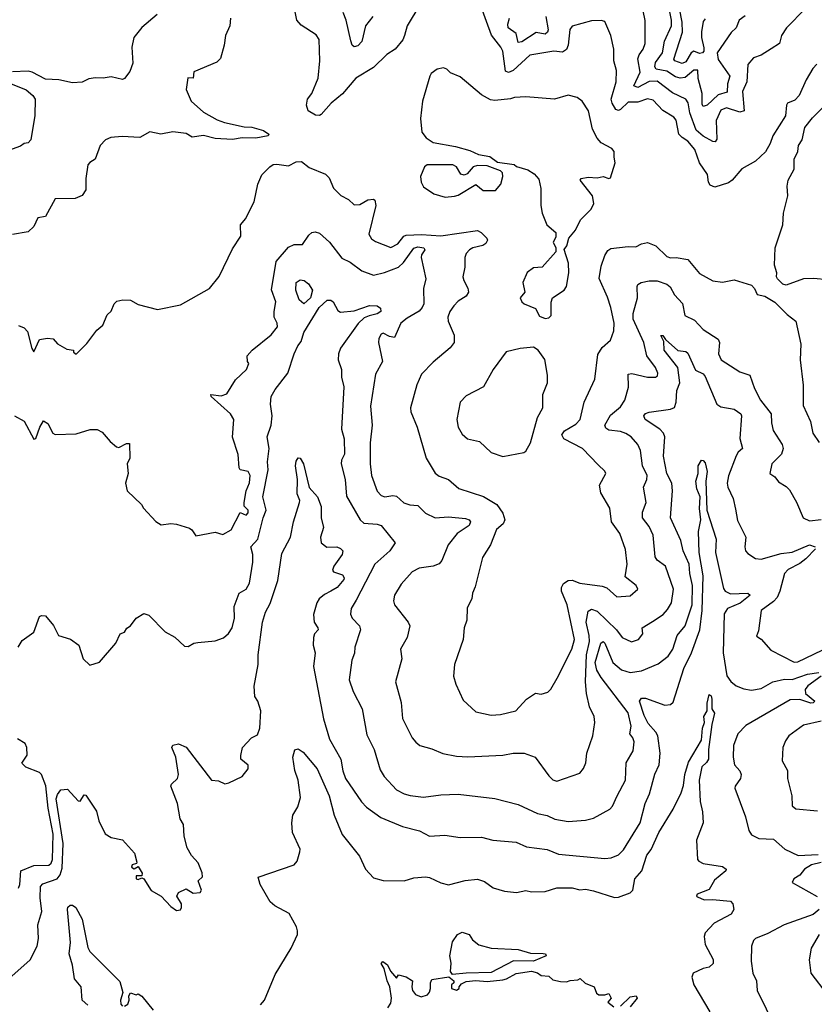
# Model space of a CAD drawing. Extents: x 1552294 to 1694791, y 811929 to 917222.
# Tile 355 of 643: x 1627792 to 1631910, y 887724 to 892828. Entities that reach past the tile are written whole.
import ezdxf

# ---------------------------------------------------------------- set-up
doc = ezdxf.new("R2010")
doc.units = 0

msp = doc.modelspace()

# ---------------------------------------------------------------- linework, layer by layer
at = {"layer": '0CON10XD'}
for points in [[(1629865.4, 892905), (1629799.1, 892795), (1629786.9, 892745), (1629777.6, 892722.4), (1629737.1, 892675), (1629695, 892647.5), (1629625, 892580.5), (1629533.8, 892525), (1629465, 892444), (1629406, 892395), (1629355, 892335.8), (1629345, 892330.6), (1629325, 892332.7), (1629286.7, 892355), (1629277.9, 892385), (1629283.8, 892416.2), (1629305.8, 892445), (1629339.4, 892525), (1629347.5, 892615), (1629344.4, 892724.4), (1629328.5, 892748.5), (1629249.7, 892799.7), (1629228.6, 892825), (1629201.4, 892955)], [(1631552.3, 892847.7), (1631520, 892825), (1631504.7, 892785.3), (1631479, 892761), (1631406.1, 892655), (1631411.5, 892621.5), (1631472.1, 892535), (1631460.4, 892495), (1631458.2, 892451.8), (1631412.7, 892437.3), (1631355, 892385.3), (1631335, 892377.1), (1631329.8, 892389.8), (1631329.3, 892445), (1631307.4, 892522.6), (1631306.8, 892566.8), (1631285, 892565.4), (1631241.3, 892528.7), (1631215, 892524.3), (1631191.4, 892531.4), (1631145, 892560.2), (1631091.4, 892571.4), (1631083.1, 892583.1), (1631087, 892605), (1631122.7, 892655), (1631134.5, 892715.5), (1631170.8, 892795), (1631170.7, 892825), (1631143.9, 892955)], [(1631922.7, 892597.3), (1631902.9, 892575), (1631867.5, 892515), (1631832, 892435), (1631809.1, 892410.9), (1631772, 892395), (1631765.7, 892384.3), (1631760.7, 892329.3), (1631696, 892225), (1631682, 892185), (1631656.8, 892143.2), (1631605, 892093.8), (1631533.8, 892055), (1631484.4, 891995), (1631465, 891982.7), (1631395, 891959.4), (1631370.6, 891970.6), (1631362.5, 891985), (1631356.2, 892025), (1631315.4, 892085), (1631291.8, 892155), (1631255, 892198.2), (1631225, 892216.9), (1631208.8, 892235), (1631195, 892307.1), (1631182.2, 892322.2), (1631125, 892357.7), (1631075, 892410.4), (1631045, 892418.2), (1630995, 892400.6), (1630945, 892400.3), (1630905, 892361.4), (1630895, 892356.7), (1630882.1, 892362.1), (1630862.5, 892395), (1630858.1, 892415), (1630883.4, 892505), (1630884.6, 892565), (1630870.4, 892615), (1630870.4, 892675), (1630855.6, 892745), (1630825, 892818), (1630805, 892824), (1630755, 892821.4), (1630655, 892794), (1630642.9, 892777.1), (1630634.7, 892695), (1630625, 892672.7), (1630605, 892660), (1630560, 892665), (1630435, 892643.2), (1630348.5, 892565), (1630325, 892554.2), (1630310.1, 892560.1), (1630295, 892664.2), (1630285, 892685.6), (1630237.3, 892747.3), (1630178.5, 892908.5)], [(1631865, 892886), (1631765.4, 892784.6), (1631740, 892745), (1631729.4, 892705), (1631686.7, 892676.7), (1631635, 892644.4), (1631595, 892629.4), (1631565.7, 892595), (1631561.1, 892505), (1631538, 892455), (1631546, 892355), (1631525, 892348.6), (1631455, 892371.1), (1631425, 892358.8), (1631401.7, 892305), (1631405, 892207.5), (1631395.6, 892194.4), (1631385, 892195.6), (1631335, 892224.4), (1631297.4, 892255), (1631265.8, 892345), (1631256.5, 892396.5), (1631244.6, 892415), (1631175, 892449), (1631095, 892508.4), (1631055, 892506.5), (1630995, 892476.9), (1630974.8, 892484.8), (1631007.6, 892555), (1630995.3, 892625), (1631001.8, 892645), (1631023.8, 892675), (1631033.8, 892705), (1631033.9, 892823.9), (1631023.9, 892873.9)], [(1631345, 892831.4), (1631335, 892818), (1631324.8, 892765.2), (1631325.2, 892735), (1631337.6, 892682.4), (1631337, 892665), (1631330, 892655), (1631315, 892653.1), (1631285, 892663.9), (1631272.6, 892655), (1631245, 892610), (1631225, 892599.8), (1631186.7, 892615), (1631182.3, 892622.3), (1631227.1, 892762.9), (1631225.9, 892815), (1631212, 892885)], [(1628503.8, 892855), (1628425, 892787.5), (1628382.5, 892735), (1628372.9, 892685), (1628377.3, 892602.7), (1628361.6, 892558.4), (1628335, 892522), (1628325, 892518), (1628265, 892531.4), (1628225, 892524.4), (1628185, 892526.9), (1628149.7, 892520.3), (1628115, 892504.3), (1628065, 892500.6), (1627995, 892515.7), (1627925, 892519.2), (1627855.6, 892555.6), (1627835, 892560.6), (1627755, 892557.5)], [(1628884.5, 892835), (1628880, 892795), (1628858.8, 892745), (1628852, 892695), (1628832.7, 892627.3), (1628812.7, 892607.3), (1628695, 892557.5), (1628690, 892525), (1628663, 892527), (1628653.8, 892465), (1628680, 892405), (1628745, 892347.5), (1628815, 892308.9), (1628853.8, 892295), (1628955, 892272.1), (1628995, 892270.6), (1629055, 892252.5), (1629082.5, 892235), (1629080, 892225), (1629015, 892212.9), (1628945, 892214.4), (1628895, 892207.3), (1628805, 892211.9), (1628745, 892226.9), (1628685, 892217.8), (1628655, 892237.5), (1628585, 892245.6), (1628523.9, 892233.9), (1628466.4, 892246.4), (1628415, 892217.5), (1628322.4, 892222.4), (1628263.6, 892216.4), (1628236.7, 892205), (1628208.8, 892175), (1628183.3, 892105), (1628155, 892088), (1628145.5, 892074.5), (1628133.6, 892005), (1628134.2, 891945.8), (1628115, 891916.2), (1628078.8, 891901.2), (1627975, 891899.2), (1627925, 891806.7), (1627885, 891801.2), (1627864.3, 891755.7), (1627835, 891728), (1627755, 891714.3)], [(1629622.5, 892845), (1629584.7, 892795), (1629564.7, 892715.3), (1629545, 892692.2), (1629525, 892687.5), (1629515.6, 892695.6), (1629508, 892718), (1629483.8, 892825), (1629467.5, 892865)], [(1630519, 892845), (1630530.3, 892775), (1630527.9, 892762.1), (1630515, 892751.9), (1630468.6, 892761.4), (1630395, 892712.4), (1630375, 892708.8), (1630365, 892756.2), (1630323.5, 892785), (1630321.1, 892805), (1630330.8, 892835)], [(1630515, 891279.2), (1630535, 891282), (1630545.6, 891295), (1630546.4, 891363.6), (1630553.3, 891385), (1630613.1, 891425), (1630626.4, 891445), (1630638.1, 891515), (1630636.2, 891565), (1630613, 891637), (1630627.5, 891655), (1630638, 891695), (1630673.2, 891736.8), (1630699.1, 891790.9), (1630753.3, 891845), (1630766.7, 891875), (1630761.2, 891915), (1630696.7, 891995), (1630702.5, 892005), (1630738.8, 892011.2), (1630785, 892007.1), (1630815, 892014.2), (1630845, 892003.8), (1630853, 892007), (1630878.8, 892085), (1630872, 892115), (1630873.3, 892145), (1630860.7, 892160.7), (1630805, 892190), (1630785, 892213.3), (1630760.7, 892260.7), (1630739.4, 892355), (1630707.5, 892405), (1630681.2, 892425), (1630635, 892435.6), (1630564.4, 892415.6), (1630415, 892427.5), (1630355.5, 892424.5), (1630335, 892417.8), (1630255, 892408.1), (1630232.4, 892412.4), (1630185, 892438.2), (1630075, 892532.2), (1630025, 892551.9), (1630005, 892571.2), (1629988.3, 892578.3), (1629955, 892570.8), (1629925, 892548.6), (1629917.3, 892535), (1629878.6, 892405), (1629868.9, 892315), (1629875.3, 892245), (1629898.5, 892215), (1629935, 892191.2), (1630049.8, 892169.8), (1630125, 892148.9), (1630169.5, 892129.5), (1630227.9, 892117.9), (1630268.3, 892088.3), (1630355, 892077.5), (1630366.4, 892066.4), (1630425, 892048.8), (1630458.8, 892028.8), (1630481.7, 892001.7), (1630492.7, 891952.7), (1630492.2, 891865), (1630500, 891825), (1630524, 891765), (1630570, 891725), (1630570.5, 891699.5), (1630557.5, 891675), (1630570, 891645), (1630570, 891625), (1630500, 891545), (1630455, 891541.4), (1630422.7, 891517.3), (1630398.6, 891465), (1630410, 891415), (1630386.2, 891385), (1630394, 891365), (1630406.7, 891355), (1630465, 891331.2), (1630485, 891290), (1630515, 891279.2)], [(1627735, 892500.5), (1627825, 892464.2), (1627860, 892435), (1627871.5, 892415), (1627869.5, 892330.5), (1627848.9, 892205), (1627835, 892188.6), (1627814.5, 892185.5), (1627795, 892171.2), (1627675, 892128.6)], [(1632055, 891472.9), (1631905.5, 891485.5), (1631855, 891484.4), (1631765, 891451.9), (1631747.4, 891457.4), (1631718.8, 891485), (1631713.8, 891495), (1631716.7, 891515), (1631704, 891555), (1631707.5, 891645), (1631746.6, 891763.4), (1631750.9, 891825), (1631772.9, 891915), (1631769.4, 891965), (1631774.2, 891995), (1631805, 892052.5), (1631805.7, 892105), (1631824.3, 892145), (1631828.6, 892175), (1631848.1, 892205), (1631861.4, 892268.6), (1631900.4, 892319.6), (1632035, 892451.4)], [(1627785, 891242), (1627815, 891230), (1627832, 891212), (1627855, 891123.8), (1627865, 891106.7), (1627895, 891170), (1627935, 891177.5), (1627965, 891173.8), (1627988.1, 891148.1), (1628035, 891120), (1628070, 891115), (1628070, 891105), (1628085, 891093.8), (1628140.3, 891149.7), (1628191.7, 891218.3), (1628223.3, 891245), (1628245, 891297.5), (1628265, 891317.5), (1628281.2, 891355), (1628295, 891368), (1628326.1, 891376.1), (1628365, 891373.3), (1628405, 891350.8), (1628505, 891326.2), (1628625, 891348.8), (1628775, 891434.2), (1628825, 891495.7), (1628895, 891640), (1628937.5, 891705), (1628936, 891765), (1628963, 891797), (1628979.3, 891829.3), (1629007.3, 891882.7), (1629026.2, 891975), (1629046.4, 892023.6), (1629087.5, 892065), (1629105, 892076.2), (1629125, 892078.8), (1629185, 892070), (1629225, 892090), (1629253, 892093), (1629291.4, 892061.4), (1629377.3, 892027.3), (1629395, 892007.5), (1629417.5, 891955), (1629456.1, 891916.1), (1629495, 891896.2), (1629525, 891868), (1629555, 891870), (1629595.7, 891894.3), (1629625, 891897.5), (1629632.7, 891892.7), (1629637.9, 891865), (1629601.2, 891715), (1629615, 891690.9), (1629635, 891677.3), (1629715, 891647.5), (1629751.5, 891665), (1629782, 891705), (1629795, 891711.3), (1629875, 891714.9), (1629975, 891707.8), (1630164.7, 891734.7), (1630183.1, 891725), (1630212, 891695), (1630215.8, 891685), (1630207.5, 891667.5), (1630192.9, 891657.1), (1630140, 891645), (1630122.5, 891635), (1630106, 891615), (1630098.8, 891595), (1630098.6, 891545), (1630088.6, 891495), (1630092.9, 891475), (1630115, 891436.7), (1630117.5, 891415), (1630105.4, 891394.6), (1630065, 891368.6), (1630042.5, 891345), (1630020.8, 891315), (1630010.8, 891285), (1630012.5, 891265), (1630043, 891193), (1630042.9, 891155), (1630022.6, 891127.4), (1629935, 891052.9), (1629875, 890990), (1629850, 890935), (1629817.5, 890815), (1629819.6, 890795), (1629851.9, 890715), (1629899.2, 890555), (1629945, 890477.5), (1629965, 890461.1), (1630013.8, 890445), (1630068.1, 890398.1), (1630195.3, 890355.3), (1630265, 890314.4), (1630295, 890270), (1630306.1, 890235), (1630297.9, 890215), (1630263.6, 890185), (1630231.4, 890105), (1630190, 890040), (1630152.8, 889887.2), (1630139.2, 889855), (1630135.8, 889825), (1630110.3, 889779.7), (1630109.2, 889715), (1630096, 889675), (1630090.8, 889615), (1630045.5, 889484.5), (1630040.6, 889425), (1630052.4, 889382.4), (1630090.2, 889300.2), (1630155, 889240), (1630235, 889223.3), (1630284.4, 889225.6), (1630363.3, 889245), (1630418.8, 889305), (1630465, 889335.8), (1630495, 889332), (1630528.8, 889341.2), (1630545, 889356.7), (1630578.1, 889415)], [(1629997.4, 891907.4), (1630045, 891912.2), (1630065, 891918.6), (1630155, 891973.3), (1630193, 891943), (1630257.7, 891942.3), (1630286, 891975), (1630296.2, 892015), (1630293.3, 892033.3), (1630283.8, 892043.8), (1630215, 892070.6), (1630165, 892072.2), (1630142, 892065), (1630111.2, 892028.8), (1630095, 892022), (1630077.5, 892027.5), (1630055.6, 892065), (1630036.7, 892075), (1629903.3, 892075), (1629890, 892065), (1629868.6, 892015), (1629872.9, 891985), (1629885, 891962), (1629937.5, 891925), (1629997.4, 891907.4)], [(1627764.2, 890774.2), (1627815, 890746.2), (1627865, 890652.5), (1627875, 890656), (1627895.4, 890714.6), (1627915, 890748.8), (1627937.5, 890735), (1627964, 890685), (1627975, 890678), (1628085, 890680), (1628157, 890703), (1628193.6, 890703.6), (1628219.3, 890689.3), (1628260.3, 890640.3), (1628293, 890613), (1628305, 890610), (1628345, 890630), (1628360, 890630), (1628362.5, 890555), (1628349.2, 890525), (1628353.8, 890475), (1628340, 890425), (1628348.8, 890385), (1628423.3, 890315), (1628433.3, 890295), (1628497, 890227), (1628525, 890210), (1628575, 890216), (1628605, 890213.3), (1628671.7, 890191.7), (1628683.9, 890183.9), (1628705, 890152.5), (1628805, 890172), (1628845, 890158.8), (1628887, 890183), (1628935, 890272.5), (1628965, 890260), (1628975, 890272), (1628976.4, 890285), (1628955.8, 890305.8), (1628954.2, 890324.2), (1628965.8, 890385), (1628983.1, 890426.9), (1628985.5, 890465), (1628975, 890485.3), (1628934.5, 890494.5), (1628929.2, 890505), (1628924.2, 890574.2), (1628894.3, 890664.3), (1628901.9, 890755), (1628885, 890784.3), (1628783.8, 890875), (1628782.5, 890885), (1628835, 890878.5), (1628865, 890888.6), (1628909.7, 890960.3), (1628966.7, 891015), (1628980, 891045), (1628972.5, 891055), (1628970, 891085), (1628996.1, 891113.9), (1629095, 891193.8), (1629127.5, 891235), (1629126.9, 891255), (1629110.4, 891285), (1629110.4, 891315), (1629119.4, 891365), (1629097, 891427), (1629121.4, 891575), (1629185, 891647.7), (1629215, 891661.8), (1629257, 891663), (1629289.5, 891710.5), (1629305, 891724.4), (1629322.4, 891727.6), (1629345, 891720.6), (1629396.9, 891675), (1629461.8, 891591.8), (1629505, 891570), (1629564.2, 891525), (1629625, 891503.8), (1629683.1, 891516.9), (1629755, 891544.6), (1629781.4, 891568.6), (1629835, 891643.2), (1629855, 891650.9), (1629885.8, 891645), (1629891.4, 891635), (1629875, 891609.4), (1629872.7, 891595), (1629896.2, 891485), (1629883.8, 891435), (1629885.6, 891354.4), (1629878.2, 891335), (1629862.5, 891317.5), (1629799.2, 891280.8)], [(1630578.1, 889415), (1630653.3, 889565), (1630667.6, 889615), (1630629.5, 889795), (1630599.1, 889865), (1630599.1, 889885), (1630610, 889905), (1630635, 889920.2), (1630655, 889922.4), (1630695, 889907.6), (1630810.7, 889890.7), (1630835, 889881.9), (1630886.7, 889836.7), (1630955, 889841.9), (1630995.8, 889875), (1630987.1, 889895), (1630929.2, 889939.2), (1630939.8, 890005), (1630932, 890082), (1630901.8, 890165), (1630858.5, 890225), (1630850.8, 890295), (1630803.6, 890375), (1630797.1, 890415), (1630828.8, 890475), (1630825, 890486.7), (1630790.5, 890520.5), (1630709.5, 890605), (1630611.1, 890655), (1630600.8, 890675), (1630615, 890696.9), (1630675, 890730.4), (1630695.8, 890755), (1630717.7, 890845), (1630773.1, 890965), (1630787.9, 891092.1), (1630811.4, 891128.6), (1630853.2, 891166.8), (1630871.9, 891215), (1630872.5, 891255), (1630855, 891336.2), (1630838.9, 891388.9), (1630795.8, 891485.8), (1630805, 891550), (1630824.7, 891605), (1630839.3, 891630.7), (1630855, 891642.2), (1630945, 891651.5), (1630985, 891649.4), (1631015, 891666.5), (1631045, 891672.9), (1631089.5, 891655), (1631145, 891599.4), (1631165, 891593.1), (1631195, 891595.6), (1631255, 891584.2), (1631315, 891512), (1631385, 891473.3), (1631435, 891466.9), (1631495, 891479.4), (1631585, 891451.9), (1631600, 891435), (1631613.3, 891403.3), (1631654.4, 891394.4), (1631705, 891362.9), (1631768.9, 891298.9), (1631815.3, 891265.3), (1631840, 891145), (1631836.9, 891065), (1631853.3, 890933.3), (1631853, 890827), (1631890.8, 890745), (1631902.5, 890685), (1631935, 890636)], [(1629265, 891354), (1629240, 891375), (1629222.6, 891425), (1629224.6, 891465), (1629245, 891479.7), (1629265.3, 891475.3), (1629289.1, 891459.1), (1629308.5, 891425), (1629299, 891385), (1629265, 891354)], [(1629799.2, 891280.8), (1629766.5, 891255), (1629735, 891180), (1629707.5, 891185), (1629675, 891202.5), (1629665, 891197.5), (1629652.5, 891175), (1629650.8, 891155), (1629672.2, 891055), (1629635, 890990), (1629610, 890825), (1629619.2, 890725), (1629608.4, 890635), (1629608.9, 890525), (1629615.6, 890465), (1629645, 890383.3), (1629665, 890360.8), (1629685, 890354.4), (1629725, 890361.4), (1629745, 890358.6), (1629782.9, 890322.9), (1629812.9, 890312.9), (1629855, 890309.2), (1629895, 890268.9), (1629945, 890245.9), (1630015, 890250), (1630102.8, 890242.8), (1630122, 890235), (1630128.1, 890225), (1630121.1, 890205), (1630058.9, 890165), (1630013.2, 890105), (1629979.1, 890025), (1629965, 890007.8), (1629935, 889994.6), (1629862.5, 889985), (1629825, 889965.8), (1629768.6, 889901.4), (1629734.4, 889845), (1629729.4, 889815), (1629734.4, 889795), (1629804.3, 889705), (1629813.1, 889685), (1629800.6, 889625), (1629765.7, 889565), (1629772, 889515), (1629738.6, 889395), (1629768.3, 889288.3), (1629775.5, 889205), (1629825.8, 889105), (1629845, 889082), (1629865.7, 889065.7), (1629928.3, 889048.3), (1629985, 889024.4), (1630055, 889009.5), (1630115, 889006.5), (1630295, 889015.6), (1630350, 889025), (1630406.3, 889026.3), (1630463.8, 889005), (1630535, 888907.5), (1630555, 888887.5), (1630575, 888880), (1630695, 888922), (1630713.7, 888946.3), (1630725.6, 888975), (1630731.9, 889025), (1630761.9, 889115), (1630773.3, 889185), (1630770, 889215), (1630744.4, 889265), (1630729.7, 889335), (1630724.8, 889394.8), (1630729.3, 889535), (1630745.2, 889604.8), (1630743.9, 889635), (1630727.4, 889705), (1630738.7, 889761.3), (1630755, 889771.8), (1630785, 889761.6), (1630885.4, 889665), (1630915, 889624.3), (1630962.3, 889602.3), (1630999.2, 889615), (1631021.2, 889645), (1631018.8, 889675), (1631071.2, 889708.8), (1631126.7, 889745), (1631149.3, 889770.7), (1631169.6, 889805), (1631180.8, 889875), (1631138.9, 889995), (1631095, 890025.7), (1631085, 890044), (1631074.7, 890155), (1631055, 890200.5), (1631020, 890245), (1631019.1, 890275), (1631038.2, 890325), (1631025.5, 890405), (1631042.9, 890445), (1631043.2, 890465), (1631019.2, 890515), (1631010, 890595), (1630995.3, 890625.3), (1630960.5, 890665), (1630932.8, 890682.8), (1630905, 890693.7), (1630845, 890699.4), (1630829.4, 890709.4), (1630824.3, 890725), (1630853, 890777), (1630905, 890820.9), (1630928.9, 890855), (1630947.4, 890922.6), (1630945, 890990), (1630965, 890994.1), (1631045, 890974.4), (1631086.7, 890975), (1631098, 890982), (1631100, 890995), (1631087.3, 891025), (1631042.5, 891085), (1631025.8, 891155), (1630970.5, 891275), (1630970.8, 891305), (1630994.5, 891385), (1630992, 891445), (1630996, 891455), (1631012, 891465), (1631055, 891473.9), (1631095, 891473.2), (1631145, 891456.1), (1631163.5, 891443.5), (1631185, 891402.1), (1631226.2, 891356.2), (1631238.6, 891295), (1631289.3, 891269.3), (1631335, 891222.5), (1631412.2, 891172.2), (1631418.2, 891155), (1631413.9, 891095), (1631427.8, 891065), (1631525, 891002.7), (1631576, 890985), (1631599.5, 890915), (1631630.7, 890855), (1631686.5, 890785), (1631688.2, 890738.2), (1631697.5, 890697.5), (1631744.4, 890625), (1631749.6, 890605), (1631739.5, 890575), (1631689.4, 890525), (1631680, 890475), (1631705, 890457.5), (1631725, 890431.2), (1631765, 890408), (1631781.3, 890391.3), (1631817.2, 890327.2), (1631852, 890245), (1631885, 890230), (1631945, 890236)], [(1627784, 889575), (1627805, 889610), (1627865, 889652), (1627895, 889733.3), (1627905, 889740), (1627925, 889736.7), (1627967.3, 889687.3), (1627992.5, 889635), (1628055, 889616.7), (1628097.5, 889585), (1628120, 889515), (1628155, 889482.5), (1628205, 889496.7), (1628290, 889595), (1628312.5, 889645), (1628335, 889653.3), (1628346.1, 889673.9), (1628365, 889686.2), (1628394.5, 889725.5), (1628435, 889750), (1628461.3, 889741.3), (1628546, 889655), (1628595, 889627.1), (1628645, 889580), (1628665, 889578.8), (1628695, 889596), (1628715, 889600), (1628805, 889608), (1628847.1, 889622.9), (1628874.2, 889645.8), (1628892.9, 889675), (1628904.4, 889725), (1628903.1, 889785), (1628929.4, 889855), (1628965, 889875.4), (1628983.5, 889906.5), (1629000.6, 890015), (1628999.8, 890055), (1628990.3, 890095), (1629025.7, 890134.3), (1629053.7, 890246.3), (1629068.9, 890285), (1629052.4, 890355), (1629079.3, 890495), (1629075.3, 890535), (1629084.2, 890605), (1629074.7, 890665), (1629094.7, 890725), (1629100.9, 890775), (1629091.9, 890835), (1629094.4, 890875), (1629115, 890910.9), (1629182, 890995), (1629213.9, 891095), (1629232.6, 891137.4), (1629250.3, 891159.7), (1629263.7, 891206.3), (1629343.6, 891336.4), (1629385, 891374.5), (1629405, 891372.9), (1629415.8, 891365), (1629440, 891320), (1629455, 891311.9), (1629525, 891318.8), (1629605, 891345.4), (1629645, 891344.7), (1629662.4, 891332.4), (1629664.2, 891315), (1629645, 891303), (1629603.1, 891293.1), (1629577, 891283), (1629546.4, 891253.6), (1629454.5, 891125), (1629443.5, 891095), (1629443.1, 891065), (1629459.4, 891015), (1629460, 890975), (1629471.5, 890925), (1629459.6, 890705), (1629473.1, 890655), (1629474.6, 890575.4), (1629459.6, 890545), (1629457.7, 890525), (1629478, 890445), (1629485, 890357.1), (1629555.8, 890235), (1629575, 890218.2), (1629645, 890212.4), (1629665.2, 890205.2), (1629737.1, 890115), (1629710.9, 890075), (1629632.1, 890005), (1629535, 889819.5), (1629510.4, 889775), (1629505.5, 889745.5), (1629515.4, 889725.4), (1629552.5, 889685), (1629558.6, 889665), (1629527.8, 889575), (1629526.4, 889543.6), (1629513.2, 889506.8), (1629498.5, 889405), (1629520, 889345), (1629566, 889256), (1629590.5, 889120.5), (1629628.5, 889045), (1629660, 888940), (1629681.4, 888905), (1629745.4, 888835.4), (1629784.6, 888814.6), (1629815, 888806.5), (1629885, 888797.3), (1629975, 888810), (1630065, 888813.8), (1630255, 888791.1), (1630375, 888758.9), (1630475, 888712.1), (1630525, 888702.9), (1630565, 888683.3), (1630635, 888671.2), (1630725, 888678.9), (1630765, 888688.1), (1630851.2, 888735), (1630865, 888750), (1630887.7, 888805), (1630932.3, 888885), (1630935.6, 888975), (1630971.7, 889038.3), (1630976.7, 889085), (1630970.4, 889105), (1630953.8, 889125), (1630961, 889165), (1630946.1, 889235), (1630805, 889417.3), (1630783.7, 889455), (1630774.9, 889495), (1630804.4, 889595.6), (1630815, 889604.6), (1630825, 889595.5), (1630866.1, 889496.1), (1630911.7, 889458.3), (1630955, 889443), (1631015, 889451.8), (1631100.7, 889489.3), (1631152.2, 889527.8), (1631177.3, 889565), (1631200, 889635), (1631241.2, 889685), (1631276.3, 889793.7), (1631279.6, 889895), (1631265, 889956.7), (1631261, 890005), (1631230.7, 890075), (1631218.2, 890128.2), (1631164.1, 890245), (1631174.6, 890385), (1631171.1, 890425), (1631145.4, 890475), (1631127.8, 890565), (1631135.3, 890665), (1631127.8, 890685), (1631109.3, 890705), (1631033.1, 890755), (1631027.1, 890775), (1631035, 890785.7), (1631055, 890793.3), (1631165, 890809.4), (1631185, 890818.1), (1631194.7, 890845.3), (1631198.4, 890905), (1631213.6, 890945), (1631202.1, 891025), (1631132.5, 891115), (1631129.6, 891159.6), (1631115, 891190), (1631125, 891190), (1631139.1, 891169.1), (1631203, 891113), (1631245, 891106.8), (1631255, 891098.2), (1631295, 891011.2), (1631335, 890991.2), (1631345, 890978), (1631405, 890834), (1631425, 890820), (1631495, 890808.8), (1631528.6, 890785), (1631533.1, 890775), (1631524, 890656), (1631538.6, 890605), (1631515, 890585.6), (1631505, 890566), (1631465, 890464), (1631459.1, 890425), (1631461.6, 890405), (1631489.8, 890345), (1631500.9, 890290.9), (1631511.7, 890231.7), (1631555.6, 890145), (1631549.4, 890095), (1631552.9, 890075), (1631565, 890060), (1631605, 890034.4), (1631635, 890031.2), (1631739, 890061), (1631795, 890067.9), (1631885, 890104.8), (1631915.5, 890095)], [(1630295, 890564.2), (1630405, 890584), (1630415, 890591.2), (1630438.6, 890635), (1630475.3, 890764.7), (1630502.5, 890815), (1630502.9, 890885), (1630526.7, 890945), (1630527.5, 890985), (1630513.3, 891066.7), (1630478.8, 891115), (1630455, 891130), (1630385, 891122.9), (1630313.5, 891106.5), (1630245, 891013.8), (1630195.7, 890924.3), (1630105, 890877.5), (1630074.2, 890845), (1630058.1, 890755), (1630064.4, 890715), (1630085, 890678.8), (1630112.5, 890655), (1630175, 890640.8), (1630235, 890584.2), (1630295, 890564.2)], [(1627750.5, 887869.5), (1627845.4, 887954.6), (1627882.2, 888025), (1627888.8, 888065), (1627884.7, 888135.3), (1627907, 888205), (1627898.3, 888275), (1627899.1, 888335), (1627912, 888348), (1627985.8, 888374.2), (1628000.6, 888395), (1628011.2, 888428.8), (1628017.6, 888557.6), (1627981.4, 888788.6), (1627987.9, 888812.1), (1628004.7, 888835.3), (1628039.4, 888839.4), (1628095, 888779.2), (1628105, 888776.7), (1628125, 888810), (1628135, 888807.5), (1628189.4, 888725), (1628201.1, 888675), (1628235, 888607.5), (1628265, 888588.8), (1628325, 888575.8), (1628386.6, 888506.6), (1628399.5, 888460.5), (1628396.7, 888453.3), (1628375, 888447.5), (1628371.4, 888435), (1628385, 888426.2), (1628405, 888437.5), (1628426, 888404), (1628425, 888390), (1628395, 888390), (1628395, 888374.2), (1628405, 888370), (1628425, 888380), (1628435, 888373.3), (1628473.7, 888313.7), (1628524.1, 888284.1), (1628575, 888230), (1628605, 888210), (1628625, 888213.8), (1628630.8, 888225), (1628630, 888245), (1628606.7, 888285), (1628615, 888302.5), (1628655, 888322.5), (1628690.3, 888300.3), (1628726.2, 888303.8), (1628734.2, 888315), (1628717, 888363), (1628739.2, 888385), (1628737.5, 888405), (1628716.5, 888456.5), (1628682.1, 888495), (1628659.2, 888535), (1628644.6, 888595), (1628640, 888655), (1628622.9, 888685), (1628609.1, 888765), (1628575.6, 888855), (1628578.6, 888865), (1628609.6, 888895), (1628615.4, 888915), (1628600.8, 889005), (1628580, 889055), (1628585, 889067.5), (1628615, 889073.3), (1628655, 889056), (1628785, 888886), (1628822.3, 888882.3), (1628855, 888866.7), (1628875, 888871.2), (1628945, 888904.2), (1628976.2, 888945), (1628975, 888962.5), (1628937.5, 888995), (1628937, 889013), (1628946.7, 889055), (1628993.3, 889105), (1629025, 889121.2), (1629037.1, 889155), (1629040.8, 889245), (1629025.5, 889295), (1629010.1, 889320.1), (1629006.9, 889373.1), (1629028, 889485), (1629027.5, 889535), (1629050, 889705), (1629065, 889755.6), (1629089.3, 889800.7), (1629129.2, 889920.8), (1629150.2, 890059.8), (1629195.4, 890144.6), (1629210.8, 890225), (1629242, 890325), (1629244, 890335), (1629230.1, 890370.1), (1629232.2, 890445), (1629221.4, 890515), (1629225, 890540), (1629235, 890555.6), (1629245, 890554), (1629262.5, 890525), (1629292.6, 890402.6), (1629335.6, 890355), (1629354.2, 890305), (1629354.4, 890245), (1629365.7, 890195), (1629350.6, 890145), (1629354.4, 890115), (1629383.6, 890093.6), (1629435, 890094.4), (1629455, 890087.1), (1629465.6, 890075), (1629463.1, 890055), (1629420, 889995), (1629412.5, 889975), (1629417.5, 889965), (1629465, 889950.6), (1629473.6, 889935), (1629470.8, 889925), (1629437.8, 889885), (1629403.9, 889866.1), (1629371.2, 889848.8), (1629343.3, 889825), (1629331.2, 889805), (1629314.6, 889745), (1629317.9, 889705), (1629337.7, 889675), (1629338.2, 889665), (1629320, 889645), (1629314.5, 889624.5), (1629313.5, 889585), (1629323.2, 889545), (1629314.8, 889475), (1629365.8, 889204.2), (1629397.3, 889097.3), (1629455.5, 888995), (1629466.7, 888933.3), (1629480.4, 888895), (1629562.7, 888772.7), (1629589.4, 888745), (1629662.6, 888692.6), (1629775, 888645.6), (1629863, 888623), (1629915, 888595.5), (1629995, 888600.6), (1630075, 888587.7), (1630185, 888590), (1630244, 888574), (1630365, 888564.4), (1630419.3, 888539.3), (1630525, 888526.5), (1630585, 888502.2), (1630825, 888480), (1630856.7, 888483.3), (1630895, 888498.1), (1630920.5, 888525), (1631006.9, 888665), (1631034, 888765), (1631056.8, 888815), (1631083.4, 888916.6), (1631106.2, 888965), (1631111.9, 889025), (1631098.9, 889115), (1631088.7, 889135), (1631048.5, 889178.5), (1631028.5, 889221.5), (1631004.5, 889295), (1631015, 889310), (1631035, 889310.8), (1631135, 889274.6), (1631165, 889277.5), (1631179.3, 889290.7), (1631234.3, 889465), (1631274.5, 889545.5), (1631316.6, 889665), (1631328.4, 889765), (1631334.9, 889945), (1631312.9, 890065), (1631310, 890175), (1631322.4, 890235), (1631315.7, 890294.3), (1631318.6, 890355), (1631302, 890395), (1631295.7, 890435), (1631307.7, 890475), (1631308.3, 890515), (1631325, 890543.5), (1631335, 890542.5), (1631345, 890531.1), (1631355.7, 890485), (1631347.5, 890435), (1631352.9, 890285), (1631400.9, 890135), (1631398.8, 890065), (1631439.8, 889879.8), (1631448.1, 889865), (1631475, 889851.3), (1631565.3, 889855.3), (1631577.1, 889845), (1631526.4, 889803.6), (1631460.9, 889775), (1631442.9, 889747.1), (1631437.1, 889545), (1631456.6, 889426.6), (1631476.9, 889396.9), (1631504.7, 889374.7), (1631545, 889358.5), (1631585, 889351.5), (1631635, 889360.7), (1631695, 889394.7), (1631755, 889409.2), (1631795, 889408.2), (1631874.2, 889435), (1631933.6, 889443.6)], [(1631916.8, 890085), (1631866.5, 890033.5), (1631835, 890009.2), (1631775, 889977.7), (1631755, 889956.2), (1631731.6, 889865), (1631717, 889833), (1631698.6, 889811.4), (1631635.6, 889765), (1631620.9, 889659.1), (1631611.2, 889631.2), (1631635, 889616.2), (1631685, 889560), (1631805, 889496.6), (1631825, 889499.3), (1631951, 889559)], [(1631945.5, 889425), (1631877.3, 889375), (1631863.5, 889355), (1631864.4, 889335), (1631913.1, 889295), (1631905, 889285.7), (1631892, 889285), (1631835, 889304.3), (1631785, 889301.8), (1631555, 889168.9), (1631513.3, 889125), (1631491.4, 889065), (1631488.9, 889005), (1631496.9, 888965), (1631524.6, 888934.6), (1631531.5, 888915), (1631527.5, 888895), (1631499.4, 888855), (1631498.6, 888845), (1631552.9, 888695), (1631570.6, 888625), (1631585, 888603.1), (1631623.3, 888583.3), (1631699.1, 888579.1), (1631757.7, 888527.7), (1631826.2, 888495), (1631930.9, 888500.9)], [(1629039.1, 887720.9), (1629061.2, 887745), (1629115, 887877.5), (1629198, 888015), (1629230.8, 888085), (1629230.8, 888105), (1629226.7, 888125), (1629187.5, 888195), (1629113.4, 888233.4), (1629090, 888255), (1629038, 888345), (1629027.5, 888382.5), (1629215, 888446.2), (1629230, 888465), (1629243.3, 888513.3), (1629245, 888527.5), (1629206, 888615), (1629201.4, 888665), (1629207.8, 888705), (1629233.3, 888746.7), (1629247.5, 888795), (1629234.6, 888885), (1629217.3, 888935), (1629207.5, 889005), (1629217.7, 889042.3), (1629235, 889048), (1629261, 889031), (1629332.7, 888945), (1629395.6, 888805), (1629420.8, 888705), (1629463.7, 888603.7), (1629552.4, 888492.4), (1629584.7, 888424.7), (1629625, 888378.8), (1629675, 888366), (1629785, 888364.2), (1629835, 888378.6), (1629895, 888384.4), (1629915, 888381.1), (1629975, 888353.3), (1630015, 888343.8), (1630100, 888365), (1630165, 888372), (1630200.7, 888360.7), (1630245, 888327.5), (1630305, 888309.4), (1630367, 888303), (1630415, 888313.8), (1630445, 888306.2), (1630515, 888308.9), (1630575, 888327.5), (1630655, 888327.5), (1630695, 888317.1), (1630725, 888321.1), (1630765, 888312.7), (1630875, 888277.1), (1630895, 888278.5), (1630955, 888301.1), (1630968.9, 888315), (1630979.2, 888375), (1631016.8, 888415), (1631042.9, 888497.1), (1631065, 888525.8), (1631104.4, 888615), (1631178.5, 888735), (1631220.8, 888819.2), (1631232.8, 888857.2), (1631238.3, 888915), (1631258.9, 888978.9), (1631325, 889093.3), (1631330.5, 889155), (1631341.9, 889185), (1631337.3, 889215), (1631354.6, 889245.4), (1631355.3, 889285), (1631365, 889330), (1631375, 889322), (1631379.2, 889305), (1631379.2, 889255), (1631393.6, 889233.6), (1631379.2, 889175), (1631361.1, 889045), (1631361.4, 888995), (1631352.3, 888977.7), (1631326.9, 888955), (1631314.2, 888885), (1631318.1, 888775), (1631331.3, 888721.3), (1631334.4, 888665), (1631300.4, 888575), (1631304.3, 888475), (1631311.2, 888465), (1631334.5, 888454.5), (1631435, 888437.8), (1631453.8, 888425), (1631451.2, 888415), (1631393.5, 888366.5), (1631365, 888318.8), (1631303.3, 888295), (1631300, 888285), (1631305, 888280), (1631340, 888265), (1631383.1, 888266.9), (1631475, 888259.1), (1631487.5, 888245), (1631493.3, 888215), (1631479, 888191), (1631391.1, 888145), (1631344.4, 888095), (1631338.5, 888075), (1631344.6, 888034.6), (1631385.4, 887955.4), (1631385.6, 887935), (1631365, 887915.5), (1631335, 887908.8), (1631282.9, 887885), (1631275.5, 887865), (1631286.2, 887825), (1631369.4, 887685)], [(1631945, 889191.8), (1631855, 889171.4), (1631778.8, 889115), (1631760.3, 889089.7), (1631747.5, 889055), (1631743.3, 888985), (1631770.9, 888935), (1631771.8, 888895), (1631793.3, 888805), (1631795, 888752.5), (1631815, 888736.7), (1631926.7, 888726.7)], [(1627785, 888326.2), (1627791.9, 888345), (1627797.5, 888415), (1627865, 888443.1), (1627943.3, 888445), (1627954.6, 888455.4), (1627960.8, 888475), (1627965.8, 888605), (1627939.9, 888739.9), (1627926.6, 888856.6), (1627905, 888915.3), (1627894.4, 888925), (1627822.6, 888952.6), (1627802.9, 888972.9), (1627830, 889015), (1627829.2, 889055), (1627820, 889075), (1627780.4, 889100.4)], [(1631945, 888458.7), (1631895, 888445.9), (1631859.5, 888425), (1631835, 888394), (1631804.2, 888375), (1631796, 888355), (1631925, 888282.5)], [(1628145, 887720), (1628114.6, 887744.6), (1628110, 887815), (1628076.4, 887856.4), (1628065, 887927.5), (1628047.1, 887985), (1628054.5, 888045), (1628039.4, 888215), (1628041.9, 888228.1), (1628053.2, 888236.8), (1628065, 888237.8), (1628082.2, 888225), (1628115.4, 888165), (1628145, 888018.8), (1628155, 887997.1), (1628311.3, 887841.3), (1628326, 887785), (1628313.4, 887745), (1628315, 887724.2), (1628325, 887713.6)], [(1631935, 888214.7), (1631905, 888188.8), (1631753.3, 888135), (1631669.6, 888090.4), (1631605, 888065.5), (1631595, 888054), (1631585.4, 888025), (1631582.9, 887947.1), (1631591.5, 887885), (1631610.5, 887845), (1631613.6, 887795), (1631706.7, 887605)], [(1630035, 887878), (1630024.6, 887894.6), (1630027.8, 887937.8), (1630020.4, 887975), (1630035, 888048), (1630060, 888085), (1630085, 888097.9), (1630120.8, 888085), (1630137.9, 888057.9), (1630172, 888032), (1630235.5, 888015.5), (1630375, 888008.2), (1630439.3, 887989.3), (1630505, 887987.3), (1630516.7, 887985), (1630520, 887975), (1630455, 887947.5), (1630350.9, 887949.1), (1630235, 887888.1), (1630105, 887884.5), (1630035, 887878)], [(1631935, 888085.7), (1631894.4, 888015), (1631882.9, 887955), (1631892.5, 887885), (1631976.2, 887775)], [(1629700, 887705), (1629715, 887730), (1629718.1, 887755), (1629710.7, 887815), (1629695.4, 887845), (1629680, 887910), (1629665.8, 887935), (1629674.4, 887945.6), (1629697.9, 887927.9), (1629714, 887895), (1629745, 887860), (1629755, 887876.7), (1629795, 887866.7), (1629827.5, 887845), (1629823.3, 887815), (1629827.5, 887795), (1629842.5, 887775), (1629871.7, 887761.7), (1629905, 887773.3), (1629915, 887787.5), (1629921.2, 887805), (1629920, 887835), (1629927.7, 887852.3), (1630016, 887866), (1630042.5, 887845), (1630042.5, 887835), (1630030, 887825), (1630030, 887805), (1630055, 887797.5), (1630070, 887805), (1630070, 887815), (1630080.7, 887829.3), (1630105, 887841.2), (1630155, 887846.9), (1630215, 887842.5), (1630295, 887851.1), (1630314.5, 887855.5), (1630365, 887883.8), (1630445, 887896), (1630475, 887886.7), (1630495, 887872.5), (1630535, 887870), (1630555, 887850), (1630595, 887842.5), (1630625, 887840), (1630645, 887847.5), (1630685, 887850), (1630697, 887857), (1630723, 887833), (1630770, 887815), (1630781.7, 887781.7), (1630793, 887773), (1630825, 887772.5), (1630845, 887780), (1630857.5, 887755), (1630840, 887735), (1630870.7, 887710.7)], [(1628335, 887713.6), (1628351.4, 887725), (1628359.2, 887745), (1628357, 887767), (1628365, 887782.5), (1628395, 887772.5), (1628405, 887777.5), (1628425, 887766.2), (1628483, 887693)], [(1630905, 887713.3), (1630955, 887762.5), (1630987, 887767), (1630992.5, 887755), (1630955, 887710)]]:
    msp.add_lwpolyline(points, dxfattribs=at)

doc.saveas('drawing.dxf')
